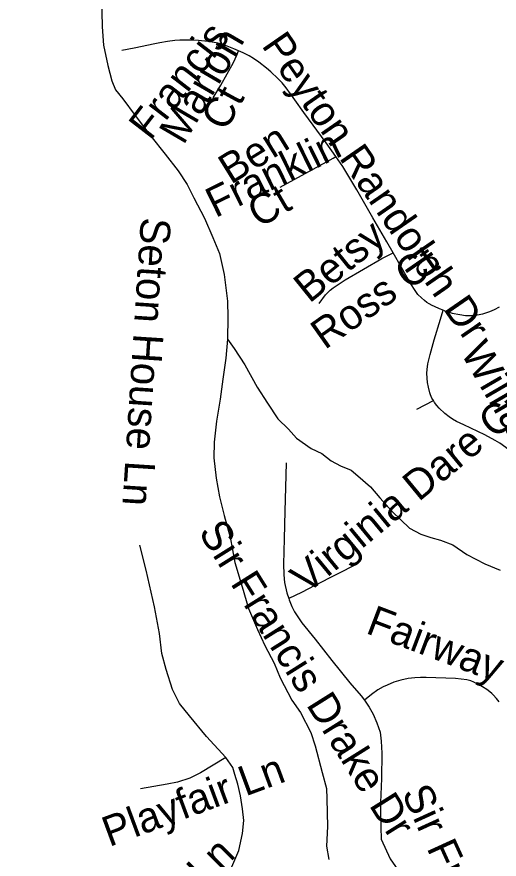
# Model space of a CAD drawing. Extents: x 1383679 to 1536984, y 460658 to 651027.
# Drawn here: x 1460382 to 1461906, y 485006 to 487665 of the extents above; entities that cross this region are included whole.
import ezdxf

# ---------------------------------------------------------------- set-up
doc = ezdxf.new("R2010")
doc.units = 0
for name, color, linetype in [('Exist Hydrographic Misc Water Feature', 7, 'Continuous'), ('Exist Road Non-System Type 51', 7, 'Continuous'), ('Exist Road Non-System Type 51 Label', 7, 'Continuous')]:
    doc.layers.add(name, color=color, linetype=linetype)

msp = doc.modelspace()

# ---------------------------------------------------------------- linework, layer by layer
at = {"layer": 'Exist Hydrographic Misc Water Feature'}
for points in [[(1460649.5, 487729.9), (1460651.8, 487633.8), (1460656.7, 487575.5), (1460669.5, 487511.2), (1460682.7, 487462.5), (1460694.2, 487434.4), (1460717.6, 487406), (1460756.7, 487353.5), (1460805.5, 487288.5), (1460850.6, 487231.8), (1460891.6, 487178.5), (1460920.8, 487136), (1460942.1, 487093.7), (1460974.9, 487029.1), (1461001.8, 486968.6), (1461023, 486918.2), (1461037.7, 486852.2), (1461048.2, 486767.5), (1461049.2, 486715.8), (1461048, 486647.6)], [(1461048, 486647.6), (1461042.8, 486587.9), (1461033.6, 486521.6), (1461024.5, 486457.8), (1461013.2, 486388.3), (1461006, 486322.7), (1461005.1, 486272.7), (1461011.9, 486208.5), (1461022.9, 486150.1), (1461037.7, 486091.5), (1461056.6, 486023), (1461071, 485943.1), (1461093.8, 485866.3), (1461114.4, 485797.8), (1461143.2, 485731.6), (1461166.3, 485681.1), (1461195.4, 485624.7), (1461214.6, 485578.4), (1461251.3, 485507.9), (1461278.6, 485468.8), (1461311.4, 485406.5), (1461324.7, 485364.4), (1461347, 485279.4), (1461360.3, 485229.2), (1461361.6, 485197.1), (1461364, 485109.2), (1461360.9, 485047), (1461368.2, 485004.9)], [(1461048, 486647.6), (1461069.4, 486617.7), (1461102.5, 486567), (1461141.2, 486495.6), (1461174.4, 486445.7), (1461207.4, 486396.6), (1461240.9, 486364), (1461266.4, 486335.6), (1461311.8, 486302.6), (1461345.5, 486286.3), (1461375.1, 486263.6), (1461404.9, 486247.4), (1461438.6, 486234.4), (1461460.2, 486216), (1461499.6, 486181.5), (1461529, 486146.5), (1461568.2, 486103.8), (1461623.2, 486051), (1461659, 486032.2), (1461690.8, 486021.7), (1461720.6, 486012.9), (1461760.4, 485998.2), (1461803.9, 485967.7), (1461861.3, 485938.7), (1461909, 485918.1)]]:
    msp.add_lwpolyline(points, dxfattribs=at)
at = {"layer": 'Exist Road Non-System Type 51'}
msp.add_line((1461646.5, 486426.3), (1461698.3, 486453.6), dxfattribs=at)
for points in [[(1461082.6, 487557.6), (1461067.6, 487564), (1461047.4, 487572.2), (1461037.9, 487575.9), (1461027.6, 487579.2), (1461012, 487582.9), (1461006.3, 487584.1), (1460985.4, 487586.8), (1460956.2, 487590), (1460941.1, 487590.9), (1460919.8, 487591.7), (1460897.4, 487591.5), (1460881.8, 487590.3), (1460858.3, 487587.3), (1460834.1, 487582.6), (1460818.3, 487579.3), (1460753.3, 487566.4), (1460714.6, 487558.2)], [(1461002.6, 487409.7), (1461027, 487449.5), (1461066.4, 487521.1), (1461077.6, 487544.4), (1461082.6, 487557.6)], [(1461390.2, 487224.1), (1461359.3, 487267.6), (1461289.2, 487362.7), (1461260.7, 487403.4), (1461233.5, 487440.6), (1461220.8, 487456.4), (1461207.5, 487470.7), (1461185.2, 487491.4), (1461171.2, 487503), (1461147, 487522), (1461130.5, 487533.7), (1461116.8, 487542), (1461097.3, 487551.2), (1461082.6, 487557.6)], [(1461213.9, 487127.3), (1461339.8, 487195.5), (1461381.4, 487219.2), (1461390.2, 487224.1)], [(1461571.2, 486919.8), (1461551.1, 486954.4), (1461507.5, 487030.9), (1461456.4, 487118.8), (1461412.7, 487192.5), (1461390.2, 487224.1)], [(1461337.3, 486760.6), (1461357.7, 486787.2), (1461372.4, 486802.5), (1461381.4, 486809.9), (1461420.2, 486835.3), (1461536, 486902.4), (1461552.2, 486910.2), (1461571.2, 486919.8)], [(1461729.7, 486739.4), (1461718.1, 486743.7), (1461702.2, 486750.4), (1461694.1, 486754.2), (1461685.5, 486758.8), (1461678.1, 486763.7), (1461670.8, 486769.1), (1461660.7, 486777.7), (1461649.7, 486788.4), (1461642.5, 486797.8), (1461625.6, 486825.5), (1461597.7, 486874), (1461571.2, 486919.8)], [(1461729.7, 486739.4), (1461741.2, 486735.2), (1461757.9, 486730.1), (1461781.7, 486725.2), (1461800.2, 486722.5), (1461810.3, 486721.8), (1461823.5, 486722.2), (1461837.2, 486723.9), (1461854.5, 486727.8), (1461876.3, 486735.4), (1461891.1, 486741.6), (1461907.5, 486750)], [(1461698.3, 486453.6), (1461693.6, 486461.1), (1461689, 486472.3), (1461687.3, 486478.5), (1461682.6, 486496.2), (1461679.9, 486511.1), (1461678.4, 486525), (1461677.7, 486540.6), (1461678.6, 486552.3), (1461680.7, 486569.6), (1461688.2, 486598.8), (1461701.2, 486645.8), (1461721.4, 486710.9), (1461729.7, 486739.4)], [(1462052, 486123.5), (1462044.3, 486156.7), (1462041, 486167.3), (1462037.1, 486175.8), (1462033.1, 486183.5), (1462020.8, 486202), (1462006.4, 486220.8), (1461974.1, 486261.4), (1461965.5, 486271), (1461945, 486290.8), (1461927.8, 486305.2), (1461908.1, 486319.2), (1461893.7, 486328), (1461860.8, 486345.6), (1461794.4, 486377.2), (1461771.7, 486388.2), (1461759.2, 486395.1), (1461748.2, 486402.6), (1461734.8, 486413.1), (1461716.8, 486429.6), (1461709.6, 486438), (1461701.9, 486447.8), (1461698.3, 486453.6)], [(1461233.6, 486257.2), (1461231.2, 486179.8), (1461229.3, 486104.4), (1461226.9, 486017.2), (1461224.9, 485937.4), (1461225.6, 485905.1), (1461226.8, 485890.9), (1461228.5, 485879.4), (1461235.5, 485847.4), (1461241.7, 485828.9)], [(1461042.9, 485327), (1460981.7, 485393.7), (1460928, 485458.3), (1460896.8, 485497.9), (1460874.3, 485541.7), (1460854.4, 485605.3), (1460840.4, 485655.3), (1460832.9, 485718.9), (1460816.8, 485802.3), (1460791.5, 485918), (1460771.1, 485997.2)], [(1461458.6, 485938), (1461323.9, 485869.9), (1461282.1, 485848.2), (1461241.7, 485828.9)], [(1461241.7, 485828.9), (1461243.1, 485824.7), (1461251, 485803.9), (1461259.9, 485786.7), (1461282.5, 485752.8), (1461324.8, 485700.8), (1461377.5, 485633.3), (1461434.5, 485563.4), (1461470.2, 485521.5), (1461480.8, 485508.2)], [(1461906.3, 485502.6), (1461898.2, 485513.6), (1461887.7, 485525), (1461882.9, 485529.5), (1461877.3, 485534.2), (1461867.3, 485541.4), (1461853.6, 485550.4), (1461845, 485555.5), (1461837.9, 485559.2), (1461826, 485564.9), (1461816.3, 485568.8), (1461803.9, 485572.2), (1461786.2, 485574.7), (1461768.1, 485576.1), (1461675.4, 485579.6), (1461657.7, 485579.8), (1461639.3, 485579.1), (1461618.8, 485576.2), (1461595.6, 485571), (1461573.9, 485564.5), (1461552, 485556), (1461539.3, 485550), (1461523, 485540.4), (1461502.9, 485526.3), (1461485.8, 485512.3), (1461480.8, 485508.2)], [(1461480.8, 485508.2), (1461485.5, 485502.3), (1461495.6, 485486.2), (1461508.3, 485463.9), (1461520.2, 485436.5), (1461530, 485406.8), (1461533.8, 485379), (1461535.1, 485341.1), (1461534.4, 485261.3), (1461531.6, 485184.8), (1461531.6, 485145), (1461533.9, 485069.7), (1461562.4, 485007.9), (1461994.3, 484385.6)], [(1461042.9, 485327), (1460962.3, 485279), (1460929, 485262.4), (1460890.4, 485249.8), (1460857.1, 485243.6), (1460773.3, 485228)], [(1460864.1, 484775.6), (1460932.8, 484855.8), (1461031.1, 484939.2), (1461058, 484974.7), (1461070.9, 485003.9), (1461083.7, 485034.1), (1461095, 485087.2), (1461099.3, 485128.9), (1461095, 485165.4), (1461088.6, 485206.1), (1461081.1, 485243.6), (1461071.4, 485273.8), (1461064.9, 485295.7), (1461042.9, 485327)]]:
    msp.add_lwpolyline(points, dxfattribs=at)

# ---------------------------------------------------------------- texts
at = {"layer": 'Exist Road Non-System Type 51 Label'}
for s, rotation, p in [('Francis', 52.3526, (1460804.4, 487271.3)), ('Peyton Randolph Dr', 304.6378, (1461153.6, 487574.4)), ('Marion', 59.7436, (1460909.1, 487257.7)), ('Ct', 61.3895, (1461042.7, 487300.1)), ('Ben', 31.7599, (1461058.5, 487134.3)), ('Franklin', 26.1474, (1461009.8, 487029.4)), ('Ct', 30.257, (1461147.7, 486996.7)), ('Seton House Ln', 266.2944, (1460774.8, 487033.5)), ('Betsy', 38.928, (1461306.6, 486758.7)), ('Ross Ct', 35.3117, (1461355.4, 486612.7)), ('William Penn Ln', 300.116, (1461782.4, 486606.3)), ('Virginia Dare Cr', 39.5265, (1461297.8, 485840.5)), ('Sir Francis Drake Dr', 302.0404, (1460954.2, 486038.7)), ('Fairway Ridge Rd', 339.1913, (1461481.4, 485720.9)), ('Playfair Ln', 20.3378, (1460674.3, 485044.5)), ('Sir Francis Drake Dr', 294.495, (1461597.2, 485215.5)), ('Seton House Ln', 45.0926, (1460434.3, 484371.4))]:
    msp.add_text(s, height=95, rotation=rotation, dxfattribs=at).set_placement(p)

doc.saveas('drawing.dxf')
